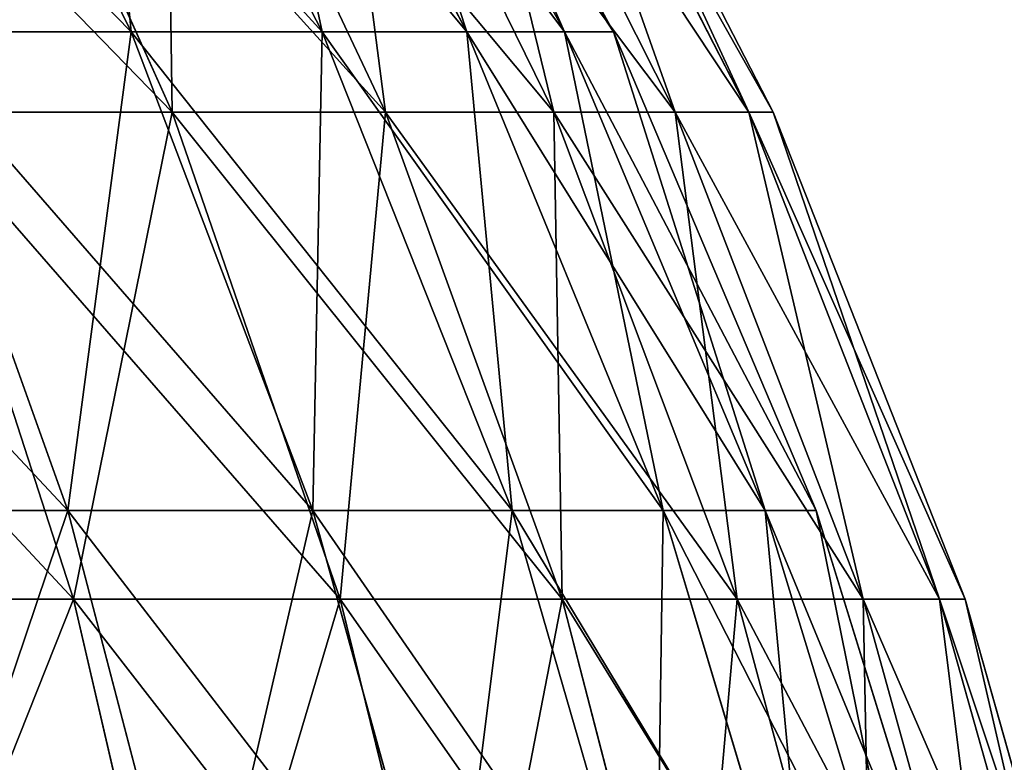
# Model space of a CAD drawing. Extents: x 0.03 to 6.33, y -5.07 to 0.
# Tile 388 of 454: x 4.69 to 5.06, y -2.54 to -2.26. Entities that reach past the tile are written whole.
import ezdxf

# ---------------------------------------------------------------- set-up
doc = ezdxf.new("R2010")
doc.units = 0
doc.header["$MEASUREMENT"] = 0
doc.layers.get('0').update_dxf_attribs({"linetype": 'CONTINUOUS'})

# ---------------------------------------------------------------- blocks, each defined once
blk = doc.blocks.new('KINKIET_CERAMICZNY_222_STL')
at = {"color": 0}
for p, q in [((4.64965, -2.0916, 0.73403), (4.73362, -2.26251, 0.776)), ((4.64965, -2.0916, 0.73403), (4.73362, -2.26251, 0.776)), ((4.64965, -2.0916, -0.73403), (4.73362, -2.26251, -0.776)), ((4.64965, -2.0916, -0.73403), (4.73362, -2.26251, -0.776)), ((4.71734, -2.0916, 0.57914), (4.80518, -2.26251, 0.61225)), ((4.71734, -2.0916, 0.57914), (4.80518, -2.26251, 0.61225)), ((4.71734, -2.0916, -0.57914), (4.80518, -2.26251, -0.61225)), ((4.71734, -2.0916, -0.57914), (4.80518, -2.26251, -0.61225)), ((4.76874, -2.0916, 0.41811), (4.85953, -2.26251, 0.44202)), ((4.76874, -2.0916, 0.41811), (4.85953, -2.26251, 0.44202)), ((4.76874, -2.0916, -0.41811), (4.85953, -2.26251, -0.44202)), ((4.76874, -2.0916, -0.41811), (4.85953, -2.26251, -0.44202)), ((4.80332, -2.0916, 0.25265), (4.89608, -2.26251, 0.2671)), ((4.80332, -2.0916, 0.25265), (4.89608, -2.26251, 0.2671)), ((4.80332, -2.0916, -0.25265), (4.89608, -2.26251, -0.2671)), ((4.80332, -2.0916, -0.25265), (4.89608, -2.26251, -0.2671)), ((4.8207, -2.0916, 0.08452), (4.91445, -2.26251, 0.08935)), ((4.8207, -2.0916, 0.08452), (4.91445, -2.26251, 0.08935)), ((4.8207, -2.0916, -0.08452), (4.91445, -2.26251, -0.08935)), ((4.8207, -2.0916, -0.08452), (4.91445, -2.26251, -0.08935)), ((4.74903, -2.29264, 0.87027), (4.6705, -2.11801, 0.82668)), ((4.74903, -2.29264, 0.87027), (4.6705, -2.11801, 0.82668)), ((4.74903, -2.29264, -0.87027), (4.6705, -2.11801, -0.82668)), ((4.74903, -2.29264, -0.87027), (4.6705, -2.11801, -0.82668)), ((4.82903, -2.29264, 0.70718), (4.74649, -2.11801, 0.67176)), ((4.82903, -2.29264, 0.70718), (4.74649, -2.11801, 0.67176)), ((4.82903, -2.29264, -0.70718), (4.74649, -2.11801, -0.67176)), ((4.82903, -2.29264, -0.70718), (4.74649, -2.11801, -0.67176)), ((4.89212, -2.29264, 0.53683), (4.80642, -2.11801, 0.50995)), ((4.89212, -2.29264, 0.53683), (4.80642, -2.11801, 0.50995)), ((4.89212, -2.29264, -0.53683), (4.80642, -2.11801, -0.50995)), ((4.89212, -2.29264, -0.53683), (4.80642, -2.11801, -0.50995)), ((4.93765, -2.29264, 0.36098), (4.84967, -2.11801, 0.3429)), ((4.93765, -2.29264, 0.36098), (4.84967, -2.11801, 0.3429)), ((4.93765, -2.29264, -0.36098), (4.84967, -2.11801, -0.3429)), ((4.93765, -2.29264, -0.36098), (4.84967, -2.11801, -0.3429)), ((4.96516, -2.29264, 0.18142), (4.8758, -2.11801, 0.17233)), ((4.96516, -2.29264, 0.18142), (4.8758, -2.11801, 0.17233)), ((4.96516, -2.29264, -0.18142), (4.8758, -2.11801, -0.17233)), ((4.96516, -2.29264, -0.18142), (4.8758, -2.11801, -0.17233)), ((4.97436, -2.29264), (4.88454, -2.11801)), ((4.97436, -2.29264), (4.88454, -2.11801)), ((4.6456, -2.26251, 0.93152), (4.70985, -2.44203, 0.97238)), ((4.6456, -2.26251, 0.93152), (4.70985, -2.44203, 0.97238)), ((4.6456, -2.26251, 0.93152), (4.73362, -2.26251, 0.776)), ((4.73362, -2.26251, -0.776), (4.6456, -2.26251, -0.93152)), ((4.6456, -2.26251, -0.93152), (4.70985, -2.44203, -0.97238)), ((4.6456, -2.26251, -0.93152), (4.70985, -2.44203, -0.97238)), ((4.6456, -2.26251, 0.93152), (4.73362, -2.26251, 0.776)), ((4.73362, -2.26251, -0.776), (4.6456, -2.26251, -0.93152)), ((4.73362, -2.26251, 0.776), (4.80173, -2.44203, 0.81004)), ((4.73362, -2.26251, 0.776), (4.80173, -2.44203, 0.81004)), ((4.73362, -2.26251, 0.776), (4.80518, -2.26251, 0.61225)), ((4.80518, -2.26251, -0.61225), (4.73362, -2.26251, -0.776)), ((4.73362, -2.26251, -0.776), (4.80173, -2.44203, -0.81004)), ((4.73362, -2.26251, -0.776), (4.80173, -2.44203, -0.81004)), ((4.73362, -2.26251, 0.776), (4.80518, -2.26251, 0.61225)), ((4.80518, -2.26251, -0.61225), (4.73362, -2.26251, -0.776)), ((4.80518, -2.26251, 0.61225), (4.87643, -2.44203, 0.63911)), ((4.80518, -2.26251, 0.61225), (4.87643, -2.44203, 0.63911)), ((4.80518, -2.26251, 0.61225), (4.85953, -2.26251, 0.44202)), ((4.85953, -2.26251, -0.44202), (4.80518, -2.26251, -0.61225)), ((4.80518, -2.26251, -0.61225), (4.87643, -2.44203, -0.63911)), ((4.80518, -2.26251, -0.61225), (4.87643, -2.44203, -0.63911)), ((4.80518, -2.26251, 0.61225), (4.85953, -2.26251, 0.44202)), ((4.85953, -2.26251, -0.44202), (4.80518, -2.26251, -0.61225)), ((4.85953, -2.26251, 0.44202), (4.93316, -2.44203, 0.46141)), ((4.85953, -2.26251, 0.44202), (4.93316, -2.44203, 0.46141)), ((4.85953, -2.26251, 0.44202), (4.89608, -2.26251, 0.2671)), ((4.89608, -2.26251, -0.2671), (4.85953, -2.26251, -0.44202)), ((4.85953, -2.26251, -0.44202), (4.93316, -2.44203, -0.46141)), ((4.85953, -2.26251, -0.44202), (4.93316, -2.44203, -0.46141)), ((4.85953, -2.26251, 0.44202), (4.89608, -2.26251, 0.2671)), ((4.89608, -2.26251, -0.2671), (4.85953, -2.26251, -0.44202)), ((4.89608, -2.26251, 0.2671), (4.97131, -2.44203, 0.27882)), ((4.89608, -2.26251, 0.2671), (4.97131, -2.44203, 0.27882)), ((4.89608, -2.26251, 0.2671), (4.91445, -2.26251, 0.08935)), ((4.91445, -2.26251, -0.08935), (4.89608, -2.26251, -0.2671)), ((4.89608, -2.26251, -0.2671), (4.97131, -2.44203, -0.27882)), ((4.89608, -2.26251, -0.2671), (4.97131, -2.44203, -0.27882)), ((4.89608, -2.26251, 0.2671), (4.91445, -2.26251, 0.08935)), ((4.91445, -2.26251, -0.08935), (4.89608, -2.26251, -0.2671)), ((4.91445, -2.26251, 0.08935), (4.99049, -2.44203, 0.09327)), ((4.91445, -2.26251, 0.08935), (4.99049, -2.44203, 0.09327)), ((4.91445, -2.26251, 0.08935), (4.91445, -2.26251, -0.08935)), ((4.91445, -2.26251, -0.08935), (4.99049, -2.44203, -0.09327)), ((4.91445, -2.26251, -0.08935), (4.99049, -2.44203, -0.09327)), ((4.91445, -2.26251, 0.08935), (4.91445, -2.26251, -0.08935)), ((4.65294, -2.29264, 1.02443), (4.74903, -2.29264, 0.87027)), ((4.74903, -2.29264, -0.87027), (4.65294, -2.29264, -1.02443)), ((4.71201, -2.47534, 1.06554), (4.65294, -2.29264, 1.02443)), ((4.65294, -2.29264, 1.02443), (4.74903, -2.29264, 0.87027)), ((4.71201, -2.47534, 1.06554), (4.65294, -2.29264, 1.02443)), ((4.71201, -2.47534, -1.06554), (4.65294, -2.29264, -1.02443)), ((4.74903, -2.29264, -0.87027), (4.65294, -2.29264, -1.02443)), ((4.71201, -2.47534, -1.06554), (4.65294, -2.29264, -1.02443)), ((4.74903, -2.29264, 0.87027), (4.82903, -2.29264, 0.70718)), ((4.82903, -2.29264, -0.70718), (4.74903, -2.29264, -0.87027)), ((4.81196, -2.47534, 0.9052), (4.74903, -2.29264, 0.87027)), ((4.74903, -2.29264, 0.87027), (4.82903, -2.29264, 0.70718)), ((4.81196, -2.47534, 0.9052), (4.74903, -2.29264, 0.87027)), ((4.81196, -2.47534, -0.9052), (4.74903, -2.29264, -0.87027)), ((4.82903, -2.29264, -0.70718), (4.74903, -2.29264, -0.87027)), ((4.81196, -2.47534, -0.9052), (4.74903, -2.29264, -0.87027)), ((4.82903, -2.29264, 0.70718), (4.89212, -2.29264, 0.53683)), ((4.89212, -2.29264, -0.53683), (4.82903, -2.29264, -0.70718)), ((4.89517, -2.47534, 0.73556), (4.82903, -2.29264, 0.70718)), ((4.82903, -2.29264, 0.70718), (4.89212, -2.29264, 0.53683)), ((4.89517, -2.47534, 0.73556), (4.82903, -2.29264, 0.70718)), ((4.89517, -2.47534, -0.73556), (4.82903, -2.29264, -0.70718)), ((4.89212, -2.29264, -0.53683), (4.82903, -2.29264, -0.70718)), ((4.89517, -2.47534, -0.73556), (4.82903, -2.29264, -0.70718)), ((4.89212, -2.29264, 0.53683), (4.93765, -2.29264, 0.36098)), ((4.93765, -2.29264, -0.36098), (4.89212, -2.29264, -0.53683)), ((4.96079, -2.47534, 0.55838), (4.89212, -2.29264, 0.53683)), ((4.89212, -2.29264, 0.53683), (4.93765, -2.29264, 0.36098)), ((4.96079, -2.47534, 0.55838), (4.89212, -2.29264, 0.53683)), ((4.96079, -2.47534, -0.55838), (4.89212, -2.29264, -0.53683)), ((4.93765, -2.29264, -0.36098), (4.89212, -2.29264, -0.53683)), ((4.96079, -2.47534, -0.55838), (4.89212, -2.29264, -0.53683)), ((4.93765, -2.29264, 0.36098), (4.96516, -2.29264, 0.18142)), ((4.96516, -2.29264, -0.18142), (4.93765, -2.29264, -0.36098)), ((5.00815, -2.47534, 0.37547), (4.93765, -2.29264, 0.36098)), ((4.93765, -2.29264, 0.36098), (4.96516, -2.29264, 0.18142)), ((5.00815, -2.47534, 0.37547), (4.93765, -2.29264, 0.36098)), ((5.00815, -2.47534, -0.37547), (4.93765, -2.29264, -0.36098)), ((4.96516, -2.29264, -0.18142), (4.93765, -2.29264, -0.36098)), ((5.00815, -2.47534, -0.37547), (4.93765, -2.29264, -0.36098)), ((4.96516, -2.29264, 0.18142), (4.97436, -2.29264)), ((4.97436, -2.29264), (4.96516, -2.29264, -0.18142)), ((5.03676, -2.47534, 0.1887), (4.96516, -2.29264, 0.18142)), ((4.96516, -2.29264, 0.18142), (4.97436, -2.29264)), ((5.03676, -2.47534, 0.1887), (4.96516, -2.29264, 0.18142)), ((5.03676, -2.47534, -0.1887), (4.96516, -2.29264, -0.18142)), ((4.97436, -2.29264), (4.96516, -2.29264, -0.18142)), ((5.03676, -2.47534, -0.1887), (4.96516, -2.29264, -0.18142)), ((5.04633, -2.47534), (4.97436, -2.29264)), ((5.04633, -2.47534), (4.97436, -2.29264)), ((4.60176, -2.44203, 1.12442), (4.70985, -2.44203, 0.97238)), ((4.70985, -2.44203, -0.97238), (4.60176, -2.44203, -1.12442)), ((4.60176, -2.44203, 1.12442), (4.70985, -2.44203, 0.97238)), ((4.70985, -2.44203, -0.97238), (4.60176, -2.44203, -1.12442)), ((4.70985, -2.44203, 0.97238), (4.75848, -2.62832, 1.00331)), ((4.70985, -2.44203, 0.97238), (4.75848, -2.62832, 1.00331)), ((4.70985, -2.44203, 0.97238), (4.80173, -2.44203, 0.81004)), ((4.80173, -2.44203, -0.81004), (4.70985, -2.44203, -0.97238)), ((4.70985, -2.44203, -0.97238), (4.75848, -2.62832, -1.00331)), ((4.70985, -2.44203, -0.97238), (4.75848, -2.62832, -1.00331)), ((4.70985, -2.44203, 0.97238), (4.80173, -2.44203, 0.81004)), ((4.80173, -2.44203, -0.81004), (4.70985, -2.44203, -0.97238)), ((4.80173, -2.44203, 0.81004), (4.85328, -2.62832, 0.83581)), ((4.80173, -2.44203, 0.81004), (4.85328, -2.62832, 0.83581)), ((4.80173, -2.44203, 0.81004), (4.87643, -2.44203, 0.63911)), ((4.87643, -2.44203, -0.63911), (4.80173, -2.44203, -0.81004)), ((4.80173, -2.44203, -0.81004), (4.85328, -2.62832, -0.83581)), ((4.80173, -2.44203, -0.81004), (4.85328, -2.62832, -0.83581)), ((4.80173, -2.44203, 0.81004), (4.87643, -2.44203, 0.63911)), ((4.87643, -2.44203, -0.63911), (4.80173, -2.44203, -0.81004)), ((4.87643, -2.44203, 0.63911), (4.93035, -2.62832, 0.65944)), ((4.87643, -2.44203, 0.63911), (4.93035, -2.62832, 0.65944)), ((4.87643, -2.44203, 0.63911), (4.93316, -2.44203, 0.46141)), ((4.93316, -2.44203, -0.46141), (4.87643, -2.44203, -0.63911)), ((4.87643, -2.44203, -0.63911), (4.93035, -2.62832, -0.65944)), ((4.87643, -2.44203, -0.63911), (4.93035, -2.62832, -0.65944)), ((4.87643, -2.44203, 0.63911), (4.93316, -2.44203, 0.46141)), ((4.93316, -2.44203, -0.46141), (4.87643, -2.44203, -0.63911)), ((4.93316, -2.44203, 0.46141), (4.98889, -2.62832, 0.47609)), ((4.93316, -2.44203, 0.46141), (4.98889, -2.62832, 0.47609)), ((4.93316, -2.44203, 0.46141), (4.97131, -2.44203, 0.27882)), ((4.97131, -2.44203, -0.27882), (4.93316, -2.44203, -0.46141)), ((4.93316, -2.44203, -0.46141), (4.98889, -2.62832, -0.47609)), ((4.93316, -2.44203, -0.46141), (4.98889, -2.62832, -0.47609)), ((4.93316, -2.44203, 0.46141), (4.97131, -2.44203, 0.27882)), ((4.97131, -2.44203, -0.27882), (4.93316, -2.44203, -0.46141)), ((4.97131, -2.44203, 0.27882), (5.02826, -2.62832, 0.28769)), ((4.97131, -2.44203, 0.27882), (5.02826, -2.62832, 0.28769)), ((4.97131, -2.44203, 0.27882), (4.99049, -2.44203, 0.09327)), ((4.99049, -2.44203, -0.09327), (4.97131, -2.44203, -0.27882)), ((4.97131, -2.44203, -0.27882), (5.02826, -2.62832, -0.28769)), ((4.97131, -2.44203, -0.27882), (5.02826, -2.62832, -0.28769)), ((4.97131, -2.44203, 0.27882), (4.99049, -2.44203, 0.09327)), ((4.99049, -2.44203, -0.09327), (4.97131, -2.44203, -0.27882)), ((4.99049, -2.44203, 0.09327), (5.04805, -2.62832, 0.09624)), ((4.99049, -2.44203, 0.09327), (5.04805, -2.62832, 0.09624)), ((4.99049, -2.44203, 0.09327), (4.99049, -2.44203, -0.09327)), ((4.99049, -2.44203, -0.09327), (5.04805, -2.62832, -0.09624)), ((4.99049, -2.44203, -0.09327), (5.04805, -2.62832, -0.09624)), ((4.99049, -2.44203, 0.09327), (4.99049, -2.44203, -0.09327)), ((4.59636, -2.47534, 1.21496), (4.71201, -2.47534, 1.06554)), ((4.71201, -2.47534, -1.06554), (4.59636, -2.47534, -1.21496)), ((4.59636, -2.47534, 1.21496), (4.71201, -2.47534, 1.06554)), ((4.71201, -2.47534, -1.06554), (4.59636, -2.47534, -1.21496)), ((4.71201, -2.47534, 1.06554), (4.81196, -2.47534, 0.9052)), ((4.81196, -2.47534, -0.9052), (4.71201, -2.47534, -1.06554)), ((4.75585, -2.66431, 1.09606), (4.71201, -2.47534, 1.06554)), ((4.71201, -2.47534, 1.06554), (4.81196, -2.47534, 0.9052)), ((4.75585, -2.66431, 1.09606), (4.71201, -2.47534, 1.06554)), ((4.75585, -2.66431, -1.09606), (4.71201, -2.47534, -1.06554)), ((4.81196, -2.47534, -0.9052), (4.71201, -2.47534, -1.06554)), ((4.75585, -2.66431, -1.09606), (4.71201, -2.47534, -1.06554)), ((4.81196, -2.47534, 0.9052), (4.89517, -2.47534, 0.73556)), ((4.89517, -2.47534, -0.73556), (4.81196, -2.47534, -0.9052)), ((4.85866, -2.66431, 0.93112), (4.81196, -2.47534, 0.9052)), ((4.81196, -2.47534, 0.9052), (4.89517, -2.47534, 0.73556)), ((4.85866, -2.66431, 0.93112), (4.81196, -2.47534, 0.9052)), ((4.85866, -2.66431, -0.93112), (4.81196, -2.47534, -0.9052)), ((4.89517, -2.47534, -0.73556), (4.81196, -2.47534, -0.9052)), ((4.85866, -2.66431, -0.93112), (4.81196, -2.47534, -0.9052)), ((4.89517, -2.47534, 0.73556), (4.96079, -2.47534, 0.55838)), ((4.96079, -2.47534, -0.55838), (4.89517, -2.47534, -0.73556)), ((4.94425, -2.66431, 0.75663), (4.89517, -2.47534, 0.73556)), ((4.89517, -2.47534, 0.73556), (4.96079, -2.47534, 0.55838)), ((4.94425, -2.66431, 0.75663), (4.89517, -2.47534, 0.73556)), ((4.94425, -2.66431, -0.75663), (4.89517, -2.47534, -0.73556)), ((4.96079, -2.47534, -0.55838), (4.89517, -2.47534, -0.73556)), ((4.94425, -2.66431, -0.75663), (4.89517, -2.47534, -0.73556)), ((4.96079, -2.47534, 0.55838), (5.00815, -2.47534, 0.37547)), ((5.00815, -2.47534, -0.37547), (4.96079, -2.47534, -0.55838)), ((5.01175, -2.66431, 0.57437), (4.96079, -2.47534, 0.55838)), ((4.96079, -2.47534, 0.55838), (5.00815, -2.47534, 0.37547)), ((5.01175, -2.66431, 0.57437), (4.96079, -2.47534, 0.55838)), ((5.01175, -2.66431, -0.57437), (4.96079, -2.47534, -0.55838)), ((5.00815, -2.47534, -0.37547), (4.96079, -2.47534, -0.55838)), ((5.01175, -2.66431, -0.57437), (4.96079, -2.47534, -0.55838)), ((5.00815, -2.47534, 0.37547), (5.03676, -2.47534, 0.1887)), ((5.03676, -2.47534, -0.1887), (5.00815, -2.47534, -0.37547)), ((5.06047, -2.66431, 0.38622), (5.00815, -2.47534, 0.37547)), ((5.00815, -2.47534, 0.37547), (5.03676, -2.47534, 0.1887)), ((5.06047, -2.66431, 0.38622), (5.00815, -2.47534, 0.37547)), ((5.06047, -2.66431, -0.38622), (5.00815, -2.47534, -0.37547)), ((5.03676, -2.47534, -0.1887), (5.00815, -2.47534, -0.37547)), ((5.06047, -2.66431, -0.38622), (5.00815, -2.47534, -0.37547)), ((5.03676, -2.47534, 0.1887), (5.04633, -2.47534)), ((5.04633, -2.47534), (5.03676, -2.47534, -0.1887)), ((5.0899, -2.66431, 0.19411), (5.03676, -2.47534, 0.1887)), ((5.03676, -2.47534, 0.1887), (5.04633, -2.47534)), ((5.0899, -2.66431, 0.19411), (5.03676, -2.47534, 0.1887)), ((5.0899, -2.66431, -0.19411), (5.03676, -2.47534, -0.1887)), ((5.04633, -2.47534), (5.03676, -2.47534, -0.1887)), ((5.0899, -2.66431, -0.19411), (5.03676, -2.47534, -0.1887)), ((5.09974, -2.66431), (5.04633, -2.47534)), ((5.09974, -2.66431), (5.04633, -2.47534))]:
    blk.add_line(p, q, dxfattribs=at)
mesh = blk.add_polyface(dxfattribs=at)
corners = [(4.56639, -2.0916, 0.88113), (4.73362, -2.26251, 0.776), (4.6456, -2.26251, 0.93152), (4.64965, -2.0916, 0.73403)]
mesh.append_faces([[corners[k] for k in face] for face in [(0, 1, 2), (1, 0, 3)]], dxfattribs={"vtx0": -1, "color": 0})
mesh = blk.add_polyface(dxfattribs=at)
corners = [(4.64965, -2.0916, -0.73403), (4.6456, -2.26251, -0.93152), (4.73362, -2.26251, -0.776), (4.56639, -2.0916, -0.88113)]
mesh.append_faces([[corners[k] for k in face] for face in [(0, 1, 2), (1, 0, 3)]], dxfattribs={"vtx0": -1, "color": 0})
mesh = blk.add_polyface(dxfattribs=at)
corners = [(4.64965, -2.0916, 0.73403), (4.80518, -2.26251, 0.61225), (4.73362, -2.26251, 0.776), (4.71734, -2.0916, 0.57914)]
mesh.append_faces([[corners[k] for k in face] for face in [(0, 1, 2), (1, 0, 3)]], dxfattribs={"vtx0": -1, "color": 0})
mesh = blk.add_polyface(dxfattribs=at)
corners = [(4.71734, -2.0916, -0.57914), (4.73362, -2.26251, -0.776), (4.80518, -2.26251, -0.61225), (4.64965, -2.0916, -0.73403)]
mesh.append_faces([[corners[k] for k in face] for face in [(0, 1, 2), (1, 0, 3)]], dxfattribs={"vtx0": -1, "color": 0})
mesh = blk.add_polyface(dxfattribs=at)
corners = [(4.71734, -2.0916, 0.57914), (4.85953, -2.26251, 0.44202), (4.80518, -2.26251, 0.61225), (4.76874, -2.0916, 0.41811)]
mesh.append_faces([[corners[k] for k in face] for face in [(0, 1, 2), (1, 0, 3)]], dxfattribs={"vtx0": -1, "color": 0})
mesh = blk.add_polyface(dxfattribs=at)
corners = [(4.76874, -2.0916, -0.41811), (4.80518, -2.26251, -0.61225), (4.85953, -2.26251, -0.44202), (4.71734, -2.0916, -0.57914)]
mesh.append_faces([[corners[k] for k in face] for face in [(0, 1, 2), (1, 0, 3)]], dxfattribs={"vtx0": -1, "color": 0})
mesh = blk.add_polyface(dxfattribs=at)
corners = [(4.76874, -2.0916, 0.41811), (4.89608, -2.26251, 0.2671), (4.85953, -2.26251, 0.44202), (4.80332, -2.0916, 0.25265)]
mesh.append_faces([[corners[k] for k in face] for face in [(0, 1, 2), (1, 0, 3)]], dxfattribs={"vtx0": -1, "color": 0})
mesh = blk.add_polyface(dxfattribs=at)
corners = [(4.80332, -2.0916, -0.25265), (4.85953, -2.26251, -0.44202), (4.89608, -2.26251, -0.2671), (4.76874, -2.0916, -0.41811)]
mesh.append_faces([[corners[k] for k in face] for face in [(0, 1, 2), (1, 0, 3)]], dxfattribs={"vtx0": -1, "color": 0})
mesh = blk.add_polyface(dxfattribs=at)
corners = [(4.80332, -2.0916, 0.25265), (4.91445, -2.26251, 0.08935), (4.89608, -2.26251, 0.2671), (4.8207, -2.0916, 0.08452)]
mesh.append_faces([[corners[k] for k in face] for face in [(0, 1, 2), (1, 0, 3)]], dxfattribs={"vtx0": -1, "color": 0})
mesh = blk.add_polyface(dxfattribs=at)
corners = [(4.8207, -2.0916, -0.08452), (4.89608, -2.26251, -0.2671), (4.91445, -2.26251, -0.08935), (4.80332, -2.0916, -0.25265)]
mesh.append_faces([[corners[k] for k in face] for face in [(0, 1, 2), (1, 0, 3)]], dxfattribs={"vtx0": -1, "color": 0})
mesh = blk.add_polyface(dxfattribs=at)
corners = [(4.8207, -2.0916, 0.08452), (4.91445, -2.26251, -0.08935), (4.91445, -2.26251, 0.08935), (4.8207, -2.0916, -0.08452)]
mesh.append_faces([[corners[k] for k in face] for face in [(0, 1, 2), (1, 0, 3)]], dxfattribs={"vtx0": -1, "color": 0})
mesh = blk.add_polyface(dxfattribs=at)
corners = [(4.6705, -2.11801, 0.82668), (4.65294, -2.29264, 1.02443), (4.74903, -2.29264, 0.87027), (4.57922, -2.11801, 0.97312)]
mesh.append_faces([[corners[k] for k in face] for face in [(0, 1, 2), (1, 0, 3)]], dxfattribs={"vtx0": -1, "color": 0})
mesh = blk.add_polyface(dxfattribs=at)
corners = [(4.57922, -2.11801, -0.97312), (4.74903, -2.29264, -0.87027), (4.65294, -2.29264, -1.02443), (4.6705, -2.11801, -0.82668)]
mesh.append_faces([[corners[k] for k in face] for face in [(0, 1, 2), (1, 0, 3)]], dxfattribs={"vtx0": -1, "color": 0})
mesh = blk.add_polyface(dxfattribs=at)
corners = [(4.74649, -2.11801, 0.67176), (4.74903, -2.29264, 0.87027), (4.82903, -2.29264, 0.70718), (4.6705, -2.11801, 0.82668)]
mesh.append_faces([[corners[k] for k in face] for face in [(0, 1, 2), (1, 0, 3)]], dxfattribs={"vtx0": -1, "color": 0})
mesh = blk.add_polyface(dxfattribs=at)
corners = [(4.6705, -2.11801, -0.82668), (4.82903, -2.29264, -0.70718), (4.74903, -2.29264, -0.87027), (4.74649, -2.11801, -0.67176)]
mesh.append_faces([[corners[k] for k in face] for face in [(0, 1, 2), (1, 0, 3)]], dxfattribs={"vtx0": -1, "color": 0})
mesh = blk.add_polyface(dxfattribs=at)
corners = [(4.80642, -2.11801, 0.50995), (4.82903, -2.29264, 0.70718), (4.89212, -2.29264, 0.53683), (4.74649, -2.11801, 0.67176)]
mesh.append_faces([[corners[k] for k in face] for face in [(0, 1, 2), (1, 0, 3)]], dxfattribs={"vtx0": -1, "color": 0})
mesh = blk.add_polyface(dxfattribs=at)
corners = [(4.74649, -2.11801, -0.67176), (4.89212, -2.29264, -0.53683), (4.82903, -2.29264, -0.70718), (4.80642, -2.11801, -0.50995)]
mesh.append_faces([[corners[k] for k in face] for face in [(0, 1, 2), (1, 0, 3)]], dxfattribs={"vtx0": -1, "color": 0})
mesh = blk.add_polyface(dxfattribs=at)
corners = [(4.84967, -2.11801, 0.3429), (4.89212, -2.29264, 0.53683), (4.93765, -2.29264, 0.36098), (4.80642, -2.11801, 0.50995)]
mesh.append_faces([[corners[k] for k in face] for face in [(0, 1, 2), (1, 0, 3)]], dxfattribs={"vtx0": -1, "color": 0})
mesh = blk.add_polyface(dxfattribs=at)
corners = [(4.80642, -2.11801, -0.50995), (4.93765, -2.29264, -0.36098), (4.89212, -2.29264, -0.53683), (4.84967, -2.11801, -0.3429)]
mesh.append_faces([[corners[k] for k in face] for face in [(0, 1, 2), (1, 0, 3)]], dxfattribs={"vtx0": -1, "color": 0})
mesh = blk.add_polyface(dxfattribs=at)
corners = [(4.8758, -2.11801, 0.17233), (4.93765, -2.29264, 0.36098), (4.96516, -2.29264, 0.18142), (4.84967, -2.11801, 0.3429)]
mesh.append_faces([[corners[k] for k in face] for face in [(0, 1, 2), (1, 0, 3)]], dxfattribs={"vtx0": -1, "color": 0})
mesh = blk.add_polyface(dxfattribs=at)
corners = [(4.84967, -2.11801, -0.3429), (4.96516, -2.29264, -0.18142), (4.93765, -2.29264, -0.36098), (4.8758, -2.11801, -0.17233)]
mesh.append_faces([[corners[k] for k in face] for face in [(0, 1, 2), (1, 0, 3)]], dxfattribs={"vtx0": -1, "color": 0})
mesh = blk.add_polyface(dxfattribs=at)
corners = [(4.88454, -2.11801), (4.96516, -2.29264, 0.18142), (4.97436, -2.29264), (4.8758, -2.11801, 0.17233)]
mesh.append_faces([[corners[k] for k in face] for face in [(0, 1, 2), (1, 0, 3)]], dxfattribs={"vtx0": -1, "color": 0})
mesh = blk.add_polyface(dxfattribs=at)
corners = [(4.8758, -2.11801, -0.17233), (4.97436, -2.29264), (4.96516, -2.29264, -0.18142), (4.88454, -2.11801)]
mesh.append_faces([[corners[k] for k in face] for face in [(0, 1, 2), (1, 0, 3)]], dxfattribs={"vtx0": -1, "color": 0})
mesh = blk.add_polyface(dxfattribs=at)
corners = [(4.54206, -2.26251, 1.07716), (4.70985, -2.44203, 0.97238), (4.60176, -2.44203, 1.12442), (4.6456, -2.26251, 0.93152)]
mesh.append_faces([[corners[k] for k in face] for face in [(0, 1, 2), (1, 0, 3)]], dxfattribs={"vtx0": -1, "color": 0})
mesh = blk.add_polyface(dxfattribs=at)
corners = [(4.6456, -2.26251, -0.93152), (4.60176, -2.44203, -1.12442), (4.70985, -2.44203, -0.97238), (4.54206, -2.26251, -1.07716)]
mesh.append_faces([[corners[k] for k in face] for face in [(0, 1, 2), (1, 0, 3)]], dxfattribs={"vtx0": -1, "color": 0})
mesh = blk.add_polyface(dxfattribs=at)
corners = [(4.6456, -2.26251, 0.93152), (4.80173, -2.44203, 0.81004), (4.70985, -2.44203, 0.97238), (4.73362, -2.26251, 0.776)]
mesh.append_faces([[corners[k] for k in face] for face in [(0, 1, 2), (1, 0, 3)]], dxfattribs={"vtx0": -1, "color": 0})
mesh = blk.add_polyface(dxfattribs=at)
corners = [(4.73362, -2.26251, -0.776), (4.70985, -2.44203, -0.97238), (4.80173, -2.44203, -0.81004), (4.6456, -2.26251, -0.93152)]
mesh.append_faces([[corners[k] for k in face] for face in [(0, 1, 2), (1, 0, 3)]], dxfattribs={"vtx0": -1, "color": 0})
mesh = blk.add_polyface(dxfattribs=at)
corners = [(4.73362, -2.26251, 0.776), (4.87643, -2.44203, 0.63911), (4.80173, -2.44203, 0.81004), (4.80518, -2.26251, 0.61225)]
mesh.append_faces([[corners[k] for k in face] for face in [(0, 1, 2), (1, 0, 3)]], dxfattribs={"vtx0": -1, "color": 0})
mesh = blk.add_polyface(dxfattribs=at)
corners = [(4.80518, -2.26251, -0.61225), (4.80173, -2.44203, -0.81004), (4.87643, -2.44203, -0.63911), (4.73362, -2.26251, -0.776)]
mesh.append_faces([[corners[k] for k in face] for face in [(0, 1, 2), (1, 0, 3)]], dxfattribs={"vtx0": -1, "color": 0})
mesh = blk.add_polyface(dxfattribs=at)
corners = [(4.80518, -2.26251, 0.61225), (4.93316, -2.44203, 0.46141), (4.87643, -2.44203, 0.63911), (4.85953, -2.26251, 0.44202)]
mesh.append_faces([[corners[k] for k in face] for face in [(0, 1, 2), (1, 0, 3)]], dxfattribs={"vtx0": -1, "color": 0})
mesh = blk.add_polyface(dxfattribs=at)
corners = [(4.85953, -2.26251, -0.44202), (4.87643, -2.44203, -0.63911), (4.93316, -2.44203, -0.46141), (4.80518, -2.26251, -0.61225)]
mesh.append_faces([[corners[k] for k in face] for face in [(0, 1, 2), (1, 0, 3)]], dxfattribs={"vtx0": -1, "color": 0})
mesh = blk.add_polyface(dxfattribs=at)
corners = [(4.85953, -2.26251, 0.44202), (4.97131, -2.44203, 0.27882), (4.93316, -2.44203, 0.46141), (4.89608, -2.26251, 0.2671)]
mesh.append_faces([[corners[k] for k in face] for face in [(0, 1, 2), (1, 0, 3)]], dxfattribs={"vtx0": -1, "color": 0})
mesh = blk.add_polyface(dxfattribs=at)
corners = [(4.89608, -2.26251, -0.2671), (4.93316, -2.44203, -0.46141), (4.97131, -2.44203, -0.27882), (4.85953, -2.26251, -0.44202)]
mesh.append_faces([[corners[k] for k in face] for face in [(0, 1, 2), (1, 0, 3)]], dxfattribs={"vtx0": -1, "color": 0})
mesh = blk.add_polyface(dxfattribs=at)
corners = [(4.89608, -2.26251, 0.2671), (4.99049, -2.44203, 0.09327), (4.97131, -2.44203, 0.27882), (4.91445, -2.26251, 0.08935)]
mesh.append_faces([[corners[k] for k in face] for face in [(0, 1, 2), (1, 0, 3)]], dxfattribs={"vtx0": -1, "color": 0})
mesh = blk.add_polyface(dxfattribs=at)
corners = [(4.91445, -2.26251, -0.08935), (4.97131, -2.44203, -0.27882), (4.99049, -2.44203, -0.09327), (4.89608, -2.26251, -0.2671)]
mesh.append_faces([[corners[k] for k in face] for face in [(0, 1, 2), (1, 0, 3)]], dxfattribs={"vtx0": -1, "color": 0})
mesh = blk.add_polyface(dxfattribs=at)
corners = [(4.91445, -2.26251, 0.08935), (4.99049, -2.44203, -0.09327), (4.99049, -2.44203, 0.09327), (4.91445, -2.26251, -0.08935)]
mesh.append_faces([[corners[k] for k in face] for face in [(0, 1, 2), (1, 0, 3)]], dxfattribs={"vtx0": -1, "color": 0})
mesh = blk.add_polyface(dxfattribs=at)
corners = [(4.65294, -2.29264, 1.02443), (4.59636, -2.47534, 1.21496), (4.71201, -2.47534, 1.06554), (4.54175, -2.29264, 1.16808)]
mesh.append_faces([[corners[k] for k in face] for face in [(0, 1, 2), (1, 0, 3)]], dxfattribs={"vtx0": -1, "color": 0})
mesh = blk.add_polyface(dxfattribs=at)
corners = [(4.54175, -2.29264, -1.16808), (4.71201, -2.47534, -1.06554), (4.59636, -2.47534, -1.21496), (4.65294, -2.29264, -1.02443)]
mesh.append_faces([[corners[k] for k in face] for face in [(0, 1, 2), (1, 0, 3)]], dxfattribs={"vtx0": -1, "color": 0})
mesh = blk.add_polyface(dxfattribs=at)
corners = [(4.74903, -2.29264, 0.87027), (4.71201, -2.47534, 1.06554), (4.81196, -2.47534, 0.9052), (4.65294, -2.29264, 1.02443)]
mesh.append_faces([[corners[k] for k in face] for face in [(0, 1, 2), (1, 0, 3)]], dxfattribs={"vtx0": -1, "color": 0})
mesh = blk.add_polyface(dxfattribs=at)
corners = [(4.65294, -2.29264, -1.02443), (4.81196, -2.47534, -0.9052), (4.71201, -2.47534, -1.06554), (4.74903, -2.29264, -0.87027)]
mesh.append_faces([[corners[k] for k in face] for face in [(0, 1, 2), (1, 0, 3)]], dxfattribs={"vtx0": -1, "color": 0})
mesh = blk.add_polyface(dxfattribs=at)
corners = [(4.82903, -2.29264, 0.70718), (4.81196, -2.47534, 0.9052), (4.89517, -2.47534, 0.73556), (4.74903, -2.29264, 0.87027)]
mesh.append_faces([[corners[k] for k in face] for face in [(0, 1, 2), (1, 0, 3)]], dxfattribs={"vtx0": -1, "color": 0})
mesh = blk.add_polyface(dxfattribs=at)
corners = [(4.74903, -2.29264, -0.87027), (4.89517, -2.47534, -0.73556), (4.81196, -2.47534, -0.9052), (4.82903, -2.29264, -0.70718)]
mesh.append_faces([[corners[k] for k in face] for face in [(0, 1, 2), (1, 0, 3)]], dxfattribs={"vtx0": -1, "color": 0})
mesh = blk.add_polyface(dxfattribs=at)
corners = [(4.89212, -2.29264, 0.53683), (4.89517, -2.47534, 0.73556), (4.96079, -2.47534, 0.55838), (4.82903, -2.29264, 0.70718)]
mesh.append_faces([[corners[k] for k in face] for face in [(0, 1, 2), (1, 0, 3)]], dxfattribs={"vtx0": -1, "color": 0})
mesh = blk.add_polyface(dxfattribs=at)
corners = [(4.82903, -2.29264, -0.70718), (4.96079, -2.47534, -0.55838), (4.89517, -2.47534, -0.73556), (4.89212, -2.29264, -0.53683)]
mesh.append_faces([[corners[k] for k in face] for face in [(0, 1, 2), (1, 0, 3)]], dxfattribs={"vtx0": -1, "color": 0})
mesh = blk.add_polyface(dxfattribs=at)
corners = [(4.93765, -2.29264, 0.36098), (4.96079, -2.47534, 0.55838), (5.00815, -2.47534, 0.37547), (4.89212, -2.29264, 0.53683)]
mesh.append_faces([[corners[k] for k in face] for face in [(0, 1, 2), (1, 0, 3)]], dxfattribs={"vtx0": -1, "color": 0})
mesh = blk.add_polyface(dxfattribs=at)
corners = [(4.89212, -2.29264, -0.53683), (5.00815, -2.47534, -0.37547), (4.96079, -2.47534, -0.55838), (4.93765, -2.29264, -0.36098)]
mesh.append_faces([[corners[k] for k in face] for face in [(0, 1, 2), (1, 0, 3)]], dxfattribs={"vtx0": -1, "color": 0})
mesh = blk.add_polyface(dxfattribs=at)
corners = [(4.96516, -2.29264, 0.18142), (5.00815, -2.47534, 0.37547), (5.03676, -2.47534, 0.1887), (4.93765, -2.29264, 0.36098)]
mesh.append_faces([[corners[k] for k in face] for face in [(0, 1, 2), (1, 0, 3)]], dxfattribs={"vtx0": -1, "color": 0})
mesh = blk.add_polyface(dxfattribs=at)
corners = [(4.93765, -2.29264, -0.36098), (5.03676, -2.47534, -0.1887), (5.00815, -2.47534, -0.37547), (4.96516, -2.29264, -0.18142)]
mesh.append_faces([[corners[k] for k in face] for face in [(0, 1, 2), (1, 0, 3)]], dxfattribs={"vtx0": -1, "color": 0})
mesh = blk.add_polyface(dxfattribs=at)
corners = [(4.97436, -2.29264), (5.03676, -2.47534, 0.1887), (5.04633, -2.47534), (4.96516, -2.29264, 0.18142)]
mesh.append_faces([[corners[k] for k in face] for face in [(0, 1, 2), (1, 0, 3)]], dxfattribs={"vtx0": -1, "color": 0})
mesh = blk.add_polyface(dxfattribs=at)
corners = [(4.96516, -2.29264, -0.18142), (5.04633, -2.47534), (5.03676, -2.47534, -0.1887), (4.97436, -2.29264)]
mesh.append_faces([[corners[k] for k in face] for face in [(0, 1, 2), (1, 0, 3)]], dxfattribs={"vtx0": -1, "color": 0})
mesh = blk.add_polyface(dxfattribs=at)
corners = [(4.60176, -2.44203, 1.12442), (4.75848, -2.62832, 1.00331), (4.64695, -2.62832, 1.16018), (4.70985, -2.44203, 0.97238)]
mesh.append_faces([[corners[k] for k in face] for face in [(0, 1, 2), (1, 0, 3)]], dxfattribs={"vtx0": -1, "color": 0})
mesh = blk.add_polyface(dxfattribs=at)
corners = [(4.70985, -2.44203, -0.97238), (4.64695, -2.62832, -1.16018), (4.75848, -2.62832, -1.00331), (4.60176, -2.44203, -1.12442)]
mesh.append_faces([[corners[k] for k in face] for face in [(0, 1, 2), (1, 0, 3)]], dxfattribs={"vtx0": -1, "color": 0})
mesh = blk.add_polyface(dxfattribs=at)
corners = [(4.70985, -2.44203, 0.97238), (4.85328, -2.62832, 0.83581), (4.75848, -2.62832, 1.00331), (4.80173, -2.44203, 0.81004)]
mesh.append_faces([[corners[k] for k in face] for face in [(0, 1, 2), (1, 0, 3)]], dxfattribs={"vtx0": -1, "color": 0})
mesh = blk.add_polyface(dxfattribs=at)
corners = [(4.80173, -2.44203, -0.81004), (4.75848, -2.62832, -1.00331), (4.85328, -2.62832, -0.83581), (4.70985, -2.44203, -0.97238)]
mesh.append_faces([[corners[k] for k in face] for face in [(0, 1, 2), (1, 0, 3)]], dxfattribs={"vtx0": -1, "color": 0})
mesh = blk.add_polyface(dxfattribs=at)
corners = [(4.80173, -2.44203, 0.81004), (4.93035, -2.62832, 0.65944), (4.85328, -2.62832, 0.83581), (4.87643, -2.44203, 0.63911)]
mesh.append_faces([[corners[k] for k in face] for face in [(0, 1, 2), (1, 0, 3)]], dxfattribs={"vtx0": -1, "color": 0})
mesh = blk.add_polyface(dxfattribs=at)
corners = [(4.87643, -2.44203, -0.63911), (4.85328, -2.62832, -0.83581), (4.93035, -2.62832, -0.65944), (4.80173, -2.44203, -0.81004)]
mesh.append_faces([[corners[k] for k in face] for face in [(0, 1, 2), (1, 0, 3)]], dxfattribs={"vtx0": -1, "color": 0})
mesh = blk.add_polyface(dxfattribs=at)
corners = [(4.87643, -2.44203, 0.63911), (4.98889, -2.62832, 0.47609), (4.93035, -2.62832, 0.65944), (4.93316, -2.44203, 0.46141)]
mesh.append_faces([[corners[k] for k in face] for face in [(0, 1, 2), (1, 0, 3)]], dxfattribs={"vtx0": -1, "color": 0})
mesh = blk.add_polyface(dxfattribs=at)
corners = [(4.93316, -2.44203, -0.46141), (4.93035, -2.62832, -0.65944), (4.98889, -2.62832, -0.47609), (4.87643, -2.44203, -0.63911)]
mesh.append_faces([[corners[k] for k in face] for face in [(0, 1, 2), (1, 0, 3)]], dxfattribs={"vtx0": -1, "color": 0})
mesh = blk.add_polyface(dxfattribs=at)
corners = [(4.93316, -2.44203, 0.46141), (5.02826, -2.62832, 0.28769), (4.98889, -2.62832, 0.47609), (4.97131, -2.44203, 0.27882)]
mesh.append_faces([[corners[k] for k in face] for face in [(0, 1, 2), (1, 0, 3)]], dxfattribs={"vtx0": -1, "color": 0})
mesh = blk.add_polyface(dxfattribs=at)
corners = [(4.97131, -2.44203, -0.27882), (4.98889, -2.62832, -0.47609), (5.02826, -2.62832, -0.28769), (4.93316, -2.44203, -0.46141)]
mesh.append_faces([[corners[k] for k in face] for face in [(0, 1, 2), (1, 0, 3)]], dxfattribs={"vtx0": -1, "color": 0})
mesh = blk.add_polyface(dxfattribs=at)
corners = [(4.97131, -2.44203, 0.27882), (5.04805, -2.62832, 0.09624), (5.02826, -2.62832, 0.28769), (4.99049, -2.44203, 0.09327)]
mesh.append_faces([[corners[k] for k in face] for face in [(0, 1, 2), (1, 0, 3)]], dxfattribs={"vtx0": -1, "color": 0})
mesh = blk.add_polyface(dxfattribs=at)
corners = [(4.99049, -2.44203, -0.09327), (5.02826, -2.62832, -0.28769), (5.04805, -2.62832, -0.09624), (4.97131, -2.44203, -0.27882)]
mesh.append_faces([[corners[k] for k in face] for face in [(0, 1, 2), (1, 0, 3)]], dxfattribs={"vtx0": -1, "color": 0})
mesh = blk.add_polyface(dxfattribs=at)
corners = [(4.99049, -2.44203, 0.09327), (5.04805, -2.62832, -0.09624), (5.04805, -2.62832, 0.09624), (4.99049, -2.44203, -0.09327)]
mesh.append_faces([[corners[k] for k in face] for face in [(0, 1, 2), (1, 0, 3)]], dxfattribs={"vtx0": -1, "color": 0})
mesh = blk.add_polyface(dxfattribs=at)
corners = [(4.71201, -2.47534, 1.06554), (4.63688, -2.66431, 1.24975), (4.75585, -2.66431, 1.09606), (4.59636, -2.47534, 1.21496)]
mesh.append_faces([[corners[k] for k in face] for face in [(0, 1, 2), (1, 0, 3)]], dxfattribs={"vtx0": -1, "color": 0})
mesh = blk.add_polyface(dxfattribs=at)
corners = [(4.59636, -2.47534, -1.21496), (4.75585, -2.66431, -1.09606), (4.63688, -2.66431, -1.24975), (4.71201, -2.47534, -1.06554)]
mesh.append_faces([[corners[k] for k in face] for face in [(0, 1, 2), (1, 0, 3)]], dxfattribs={"vtx0": -1, "color": 0})
mesh = blk.add_polyface(dxfattribs=at)
corners = [(4.81196, -2.47534, 0.9052), (4.75585, -2.66431, 1.09606), (4.85866, -2.66431, 0.93112), (4.71201, -2.47534, 1.06554)]
mesh.append_faces([[corners[k] for k in face] for face in [(0, 1, 2), (1, 0, 3)]], dxfattribs={"vtx0": -1, "color": 0})
mesh = blk.add_polyface(dxfattribs=at)
corners = [(4.71201, -2.47534, -1.06554), (4.85866, -2.66431, -0.93112), (4.75585, -2.66431, -1.09606), (4.81196, -2.47534, -0.9052)]
mesh.append_faces([[corners[k] for k in face] for face in [(0, 1, 2), (1, 0, 3)]], dxfattribs={"vtx0": -1, "color": 0})
mesh = blk.add_polyface(dxfattribs=at)
corners = [(4.89517, -2.47534, 0.73556), (4.85866, -2.66431, 0.93112), (4.94425, -2.66431, 0.75663), (4.81196, -2.47534, 0.9052)]
mesh.append_faces([[corners[k] for k in face] for face in [(0, 1, 2), (1, 0, 3)]], dxfattribs={"vtx0": -1, "color": 0})
mesh = blk.add_polyface(dxfattribs=at)
corners = [(4.81196, -2.47534, -0.9052), (4.94425, -2.66431, -0.75663), (4.85866, -2.66431, -0.93112), (4.89517, -2.47534, -0.73556)]
mesh.append_faces([[corners[k] for k in face] for face in [(0, 1, 2), (1, 0, 3)]], dxfattribs={"vtx0": -1, "color": 0})
mesh = blk.add_polyface(dxfattribs=at)
corners = [(4.96079, -2.47534, 0.55838), (4.94425, -2.66431, 0.75663), (5.01175, -2.66431, 0.57437), (4.89517, -2.47534, 0.73556)]
mesh.append_faces([[corners[k] for k in face] for face in [(0, 1, 2), (1, 0, 3)]], dxfattribs={"vtx0": -1, "color": 0})
mesh = blk.add_polyface(dxfattribs=at)
corners = [(4.89517, -2.47534, -0.73556), (5.01175, -2.66431, -0.57437), (4.94425, -2.66431, -0.75663), (4.96079, -2.47534, -0.55838)]
mesh.append_faces([[corners[k] for k in face] for face in [(0, 1, 2), (1, 0, 3)]], dxfattribs={"vtx0": -1, "color": 0})
mesh = blk.add_polyface(dxfattribs=at)
corners = [(5.00815, -2.47534, 0.37547), (5.01175, -2.66431, 0.57437), (5.06047, -2.66431, 0.38622), (4.96079, -2.47534, 0.55838)]
mesh.append_faces([[corners[k] for k in face] for face in [(0, 1, 2), (1, 0, 3)]], dxfattribs={"vtx0": -1, "color": 0})
mesh = blk.add_polyface(dxfattribs=at)
corners = [(4.96079, -2.47534, -0.55838), (5.06047, -2.66431, -0.38622), (5.01175, -2.66431, -0.57437), (5.00815, -2.47534, -0.37547)]
mesh.append_faces([[corners[k] for k in face] for face in [(0, 1, 2), (1, 0, 3)]], dxfattribs={"vtx0": -1, "color": 0})
mesh = blk.add_polyface(dxfattribs=at)
corners = [(5.03676, -2.47534, 0.1887), (5.06047, -2.66431, 0.38622), (5.0899, -2.66431, 0.19411), (5.00815, -2.47534, 0.37547)]
mesh.append_faces([[corners[k] for k in face] for face in [(0, 1, 2), (1, 0, 3)]], dxfattribs={"vtx0": -1, "color": 0})
mesh = blk.add_polyface(dxfattribs=at)
corners = [(5.00815, -2.47534, -0.37547), (5.0899, -2.66431, -0.19411), (5.06047, -2.66431, -0.38622), (5.03676, -2.47534, -0.1887)]
mesh.append_faces([[corners[k] for k in face] for face in [(0, 1, 2), (1, 0, 3)]], dxfattribs={"vtx0": -1, "color": 0})
mesh = blk.add_polyface(dxfattribs=at)
corners = [(5.04633, -2.47534), (5.0899, -2.66431, 0.19411), (5.09974, -2.66431), (5.03676, -2.47534, 0.1887)]
mesh.append_faces([[corners[k] for k in face] for face in [(0, 1, 2), (1, 0, 3)]], dxfattribs={"vtx0": -1, "color": 0})
mesh = blk.add_polyface(dxfattribs=at)
corners = [(5.03676, -2.47534, -0.1887), (5.09974, -2.66431), (5.0899, -2.66431, -0.19411), (5.04633, -2.47534)]
mesh.append_faces([[corners[k] for k in face] for face in [(0, 1, 2), (1, 0, 3)]], dxfattribs={"vtx0": -1, "color": 0})

msp = doc.modelspace()

# ---------------------------------------------------------------- block references
at = {"color": 0}
msp.add_blockref('KINKIET_CERAMICZNY_222_STL', (0, 0), dxfattribs=at)

doc.saveas('drawing.dxf')
